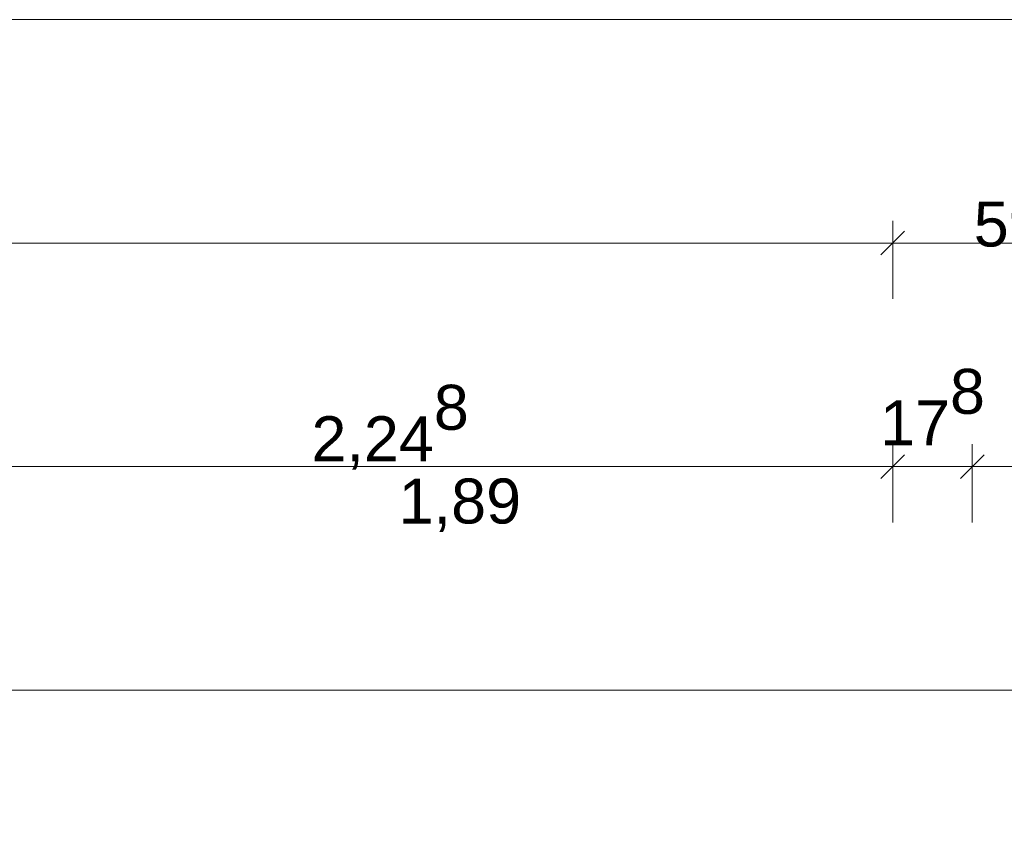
# Model space of a CAD drawing. Header units: metres. Extents: x -180 to 4, y -50 to 6.
# Tile 419 of 656: x -85.47 to -83.27, y 1.05 to 2.9. Entities that reach past the tile are written whole.
import ezdxf

# ---------------------------------------------------------------- set-up
doc = ezdxf.new("R2010")
doc.units = ezdxf.units.M
doc.header["$LTSCALE"] = 0.05
doc.header["$PDMODE"] = 1
doc.header["$PDSIZE"] = -2
doc.layers.get('0').update_dxf_attribs({"lineweight": 25})
doc.layers.add('70 -76 Bemaßung- 2 Allgemein', color=7, linetype='Continuous', lineweight=5, true_color=0x6666cc)
doc.layers.add('Keine', color=7, linetype='Continuous', lineweight=9)
doc.styles.add('Arial', font='arial.ttf')
doc.dimstyles.new('k+k 1_50', dxfattribs={"dimtxt": 0.100689, "dimasz": 0.05302, "dimexe": 0.05, "dimexo": 0.15, "dimgap": 0.01, "dimtad": 1, "dimdec": 3, "dimtxsty": 'Arial', "dimblk": 'VW_SLASH', "dimblk1": 'VW_SLASH', "dimblk2": 'VW_SLASH', "dimcen": 0, "dimdle": 0.05, "dimadec": 3, "dimazin": 0, "dimtfac": 0.75, "dimtdec": 3, "dimtix": 1, "dimtmove": 0, "dimatfit": 0, "dimldrblk": 'VW_SLASH-1', "dimfxl": 0.125, "dimfxlon": 1, "dimfrac": 2, "dimtolj": 1, "dimarcsym": 0})

# ---------------------------------------------------------------- blocks, each defined once
blk = doc.blocks.new('Gruppe-9247')
at = {"layer": '70 -76 Bemaßung- 2 Allgemein', "insert": (-84.486, 1.8733), "char_height": 0.10069, "width": 0.455, "attachment_point": 2, "line_spacing_factor": 0.96878, "style": 'Arial'}
blk.add_mtext('1,89', dxfattribs=at)
blk = doc.blocks.new('VW_SLASH')
at = {"color": 0, "linetype": 'ByBlock', "lineweight": -2, "transparency": 16777216}
blk.add_line((0.943, 0), (-1, 0), dxfattribs=at)
at = {"color": 0, "lineweight": 20, "transparency": 16777216, "flags": 128}
blk.add_lwpolyline([(0.5, 0.5), (-0.5, -0.5)], dxfattribs=at)
blk = doc.blocks.new('*D10961')
at = {"layer": '70 -76 Bemaßung- 2 Allgemein', "color": 0, "lineweight": -2}
for p, q in [((-91.171, 3.05), (-91.171, 2.95)), ((-82.921, 3.05), (-82.921, 2.95)), ((-82.974, 2.9), (-91.118, 2.9))]:
    blk.add_line(p, q, dxfattribs=at)
at = {"layer": 'Defpoints', "color": 0}
for p in [(-91.171, 2.9), (-91.171, 2.9), (-82.921, 2.9)]:
    blk.add_point(p, dxfattribs=at)
at = {"layer": '70 -76 Bemaßung- 2 Allgemein', "color": 0, "lineweight": -2, "xscale": 0.05302001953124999, "yscale": 0.05302001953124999, "zscale": 0.05302001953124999, "rotation": 180}
blk.add_blockref('VW_SLASH', (-91.171, 2.9), dxfattribs=at)
at = {"layer": '70 -76 Bemaßung- 2 Allgemein', "color": 0, "lineweight": -2, "xscale": 0.05302001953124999, "yscale": 0.05302001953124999, "zscale": 0.05302001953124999}
blk.add_blockref('VW_SLASH', (-82.921, 2.9), dxfattribs=at)
at = {"layer": '70 -76 Bemaßung- 2 Allgemein', "color": 0, "insert": (-87.046, 2.9704), "char_height": 0.10069, "attachment_point": 5, "style": 'Arial'}
blk.add_mtext('\\A1;8,25', dxfattribs=at)
blk = doc.blocks.new('VW_SLASH-1')
at = {"color": 0, "linetype": 'ByBlock', "lineweight": -2, "transparency": 16777216}
blk.add_line((0.943, 0), (-1, 0), dxfattribs=at)
at = {"color": 0, "lineweight": 5, "transparency": 16777216, "flags": 128}
blk.add_lwpolyline([(0.5, 0.5), (-0.5, -0.5)], dxfattribs=at)
blk = doc.blocks.new('*D11007')
at = {"layer": '70 -76 Bemaßung- 2 Allgemein', "color": 0, "lineweight": -2}
for p, q in [((-99.421, 2.55), (-99.421, 2.45)), ((-83.518, 2.275), (-83.518, 2.45)), ((-83.571, 2.4), (-99.368, 2.4))]:
    blk.add_line(p, q, dxfattribs=at)
at = {"layer": 'Defpoints', "color": 0}
for p in [(-99.421, 2.4), (-99.421, 2.4), (-83.518, -0.497)]:
    blk.add_point(p, dxfattribs=at)
at = {"layer": '70 -76 Bemaßung- 2 Allgemein', "color": 0, "lineweight": -2, "xscale": 0.05302001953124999, "yscale": 0.05302001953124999, "zscale": 0.05302001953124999, "rotation": 180}
blk.add_blockref('VW_SLASH', (-99.421, 2.4), dxfattribs=at)
at = {"layer": '70 -76 Bemaßung- 2 Allgemein', "color": 0, "lineweight": -2, "xscale": 0.05302001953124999, "yscale": 0.05302001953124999, "zscale": 0.05302001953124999}
blk.add_blockref('VW_SLASH', (-83.518, 2.4), dxfattribs=at)
at = {"layer": '70 -76 Bemaßung- 2 Allgemein', "color": 0, "insert": (-91.4695, 2.4881), "char_height": 0.100689, "attachment_point": 5, "style": 'Arial'}
blk.add_mtext('\\A1;15,90\\S3^ ;', dxfattribs=at)
blk = doc.blocks.new('*D11008')
at = {"layer": '70 -76 Bemaßung- 2 Allgemein', "color": 0, "lineweight": -2}
for p, q in [((-82.921, 2.55), (-82.921, 2.45)), ((-83.518, 2.275), (-83.518, 2.45)), ((-82.974, 2.4), (-83.465, 2.4))]:
    blk.add_line(p, q, dxfattribs=at)
at = {"layer": 'Defpoints', "color": 0}
for p in [(-83.518, 2.4), (-82.921, 2.4), (-83.518, -0.497)]:
    blk.add_point(p, dxfattribs=at)
at = {"layer": '70 -76 Bemaßung- 2 Allgemein', "color": 0, "lineweight": -2, "xscale": 0.05302001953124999, "yscale": 0.05302001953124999, "zscale": 0.05302001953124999, "rotation": 180}
blk.add_blockref('VW_SLASH', (-83.518, 2.4), dxfattribs=at)
at = {"layer": '70 -76 Bemaßung- 2 Allgemein', "color": 0, "lineweight": -2, "xscale": 0.05302001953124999, "yscale": 0.05302001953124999, "zscale": 0.05302001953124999}
blk.add_blockref('VW_SLASH', (-82.921, 2.4), dxfattribs=at)
at = {"layer": '70 -76 Bemaßung- 2 Allgemein', "color": 0, "insert": (-83.2195, 2.4773), "char_height": 0.100689, "attachment_point": 5, "style": 'Arial'}
blk.add_mtext('\\A1;59\\S7^ ;', dxfattribs=at)
blk = doc.blocks.new('*D11094')
at = {"layer": '70 -76 Bemaßung- 2 Allgemein', "color": 0, "lineweight": -2}
for p, q in [((-85.766, 1.775), (-85.766, 1.95)), ((-83.518, 1.775), (-83.518, 1.95)), ((-83.571, 1.9), (-85.713, 1.9))]:
    blk.add_line(p, q, dxfattribs=at)
at = {"layer": 'Defpoints', "color": 0}
for p in [(-85.766, 1.9), (-83.518, -0.497), (-85.766, -11.597)]:
    blk.add_point(p, dxfattribs=at)
at = {"layer": '70 -76 Bemaßung- 2 Allgemein', "color": 0, "lineweight": -2, "xscale": 0.05302001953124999, "yscale": 0.05302001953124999, "zscale": 0.05302001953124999}
for p, rotation in [((-85.766, 1.9), 180), ((-83.518, 1.9), 360)]:
    blk.add_blockref('VW_SLASH', p, dxfattribs=dict(at, rotation=rotation))
at = {"layer": '70 -76 Bemaßung- 2 Allgemein', "color": 0, "insert": (-84.642, 1.9881), "char_height": 0.100689, "attachment_point": 5, "style": 'Arial'}
blk.add_mtext('\\A1;2,24\\S8^ ;', dxfattribs=at)
blk = doc.blocks.new('*D11095')
at = {"layer": '70 -76 Bemaßung- 2 Allgemein', "color": 0, "lineweight": -2}
for p, q in [((-83.518, 1.775), (-83.518, 1.95)), ((-83.34, 1.775), (-83.34, 1.95)), ((-83.571, 1.9), (-83.624, 1.9)), ((-83.34, 1.9), (-83.518, 1.9)), ((-83.287, 1.9), (-83.234, 1.9))]:
    blk.add_line(p, q, dxfattribs=at)
at = {"layer": 'Defpoints', "color": 0}
for p in [(-83.518, 1.9), (-83.34, -0.028), (-83.518, -0.497)]:
    blk.add_point(p, dxfattribs=at)
at = {"layer": '70 -76 Bemaßung- 2 Allgemein', "color": 0, "lineweight": -2, "xscale": 0.05302001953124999, "yscale": 0.05302001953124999, "zscale": 0.05302001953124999}
blk.add_blockref('VW_SLASH', (-83.518, 1.9), dxfattribs=at)
at = {"layer": '70 -76 Bemaßung- 2 Allgemein', "color": 0, "lineweight": -2, "xscale": 0.05302001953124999, "yscale": 0.05302001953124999, "zscale": 0.05302001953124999, "rotation": 180}
blk.add_blockref('VW_SLASH', (-83.34, 1.9), dxfattribs=at)
at = {"layer": '70 -76 Bemaßung- 2 Allgemein', "color": 0, "insert": (-83.429, 2.0331), "char_height": 0.100689, "attachment_point": 5, "style": 'Arial'}
blk.add_mtext('\\A1;17\\S8^ ;', dxfattribs=at)
blk = doc.blocks.new('*D11096')
at = {"layer": '70 -76 Bemaßung- 2 Allgemein', "color": 0, "lineweight": -2}
for p, q in [((-82.921, 2.05), (-82.921, 1.95)), ((-83.34, 1.775), (-83.34, 1.95)), ((-82.974, 1.9), (-83.287, 1.9))]:
    blk.add_line(p, q, dxfattribs=at)
at = {"layer": 'Defpoints', "color": 0}
for p in [(-83.34, 1.9), (-82.921, 1.9), (-83.34, -0.028)]:
    blk.add_point(p, dxfattribs=at)
at = {"layer": '70 -76 Bemaßung- 2 Allgemein', "color": 0, "lineweight": -2, "xscale": 0.05302001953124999, "yscale": 0.05302001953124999, "zscale": 0.05302001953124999, "rotation": 180}
blk.add_blockref('VW_SLASH', (-83.34, 1.9), dxfattribs=at)
at = {"layer": '70 -76 Bemaßung- 2 Allgemein', "color": 0, "lineweight": -2, "xscale": 0.05302001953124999, "yscale": 0.05302001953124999, "zscale": 0.05302001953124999}
blk.add_blockref('VW_SLASH', (-82.921, 1.9), dxfattribs=at)
at = {"layer": '70 -76 Bemaßung- 2 Allgemein', "color": 0, "insert": (-83.1305, 1.9781), "char_height": 0.100689, "attachment_point": 5, "style": 'Arial'}
blk.add_mtext('\\A1;41\\S9^ ;', dxfattribs=at)
blk = doc.blocks.new('*D11387')
at = {"layer": '70 -76 Bemaßung- 2 Allgemein', "color": 0, "lineweight": -2}
for p, q in [((-90.971, 1.275), (-90.971, 1.45)), ((-83.121, 1.275), (-83.121, 1.45)), ((-83.174, 1.4), (-90.918, 1.4))]:
    blk.add_line(p, q, dxfattribs=at)
at = {"layer": 'Defpoints', "color": 0}
for p in [(-90.971, 1.4), (-83.121, -0.247), (-90.971, -11.497)]:
    blk.add_point(p, dxfattribs=at)
at = {"layer": '70 -76 Bemaßung- 2 Allgemein', "color": 0, "lineweight": -2, "xscale": 0.05302001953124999, "yscale": 0.05302001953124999, "zscale": 0.05302001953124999}
for p, rotation in [((-90.971, 1.4), 180), ((-83.121, 1.4), 360)]:
    blk.add_blockref('VW_SLASH', p, dxfattribs=dict(at, rotation=rotation))
at = {"layer": '70 -76 Bemaßung- 2 Allgemein', "color": 0, "insert": (-87.046, 1.4704), "char_height": 0.10069, "attachment_point": 5, "style": 'Arial'}
blk.add_mtext('\\A1;7,85', dxfattribs=at)
blk = doc.blocks.new('Gruppe-9718')
at = {"layer": '70 -76 Bemaßung- 2 Allgemein'}
dim = blk.add_linear_dim(base=(-91.17099996, 2.89995802), p1=(-82.92099996, 2.89995802), p2=(-91.17099996, 2.89995802), text='8,25', dimstyle='k+k 1_50', override={"dimtxt": 0.100689, "dimgap": 0.01, "dimdec": 8, "dimpost": '<>', "dimtxsty": 'Arial', "dimtmove": 2}, dxfattribs=at)
dim.commit()
dim.dimension.update_dxf_attribs({"geometry": '*D10961', "text_midpoint": (-87.04599996, 2.97042156)})
blk = doc.blocks.new('Gruppe-9721')
at = {"layer": '70 -76 Bemaßung- 2 Allgemein'}
for base, p1, p2, text, picture, middle in [((-99.42099996, 2.39995802), (-83.51799996, -0.49704198), (-99.42099996, 2.39995802), '15,90\\S3^ ;', '*D11007', (-91.46949996, 2.48805885)), ((-83.51799996, 2.39995802), (-82.92099996, 2.39995802), (-83.51799996, -0.49704198), '59\\S7^ ;', '*D11008', (-83.21949996, 2.47728517))]:
    dim = blk.add_linear_dim(base=base, p1=p1, p2=p2, text=text, dimstyle='k+k 1_50', override={"dimtxt": 0.100689, "dimgap": 0.01, "dimdec": 8, "dimpost": '<>', "dimtxsty": 'Arial', "dimtmove": 2}, dxfattribs=at)
    dim.commit()
    dim.dimension.update_dxf_attribs({"geometry": picture, "text_midpoint": middle})
blk = doc.blocks.new('Gruppe-9725')
at = {"layer": '70 -76 Bemaßung- 2 Allgemein'}
for base, p1, p2, text, override, picture, middle in [((-83.51799996, 1.89995802), (-83.33999996, -0.02804198), (-83.51799996, -0.49704198), '17\\S8^ ;', {"dimtxt": 0.100689, "dimgap": 0.01, "dimdec": 8, "dimpost": '<>', "dimtxsty": 'Arial', "dimtix": 0, "dimtmove": 2}, '*D11095', (-83.42899996, 2.03314102)), ((-85.76599996, 1.89995802), (-83.51799996, -0.49704198), (-85.76599996, -11.59704198), '2,24\\S8^ ;', {"dimtxt": 0.100689, "dimgap": 0.01, "dimdec": 8, "dimpost": '<>', "dimtxsty": 'Arial', "dimtmove": 2}, '*D11094', (-84.64199996, 1.98805885)), ((-83.33999996, 1.89995802), (-82.92099996, 1.89995802), (-83.33999996, -0.02804198), '41\\S9^ ;', {"dimtxt": 0.100689, "dimgap": 0.01, "dimdec": 8, "dimpost": '<>', "dimtxsty": 'Arial', "dimtmove": 2}, '*D11096', (-83.13049996, 1.97814102))]:
    dim = blk.add_linear_dim(base=base, p1=p1, p2=p2, text=text, dimstyle='k+k 1_50', override=override, dxfattribs=at)
    dim.commit()
    dim.dimension.update_dxf_attribs({"geometry": picture, "text_midpoint": middle})
blk = doc.blocks.new('Gruppe-9729')
at = {"layer": '70 -76 Bemaßung- 2 Allgemein'}
dim = blk.add_linear_dim(base=(-90.97099996, 1.39995802), p1=(-83.12099996, -0.24704198), p2=(-90.97099996, -11.49704198), text='7,85', dimstyle='k+k 1_50', override={"dimtxt": 0.100689, "dimgap": 0.01, "dimdec": 8, "dimpost": '<>', "dimtxsty": 'Arial', "dimtmove": 2}, dxfattribs=at)
dim.commit()
dim.dimension.update_dxf_attribs({"geometry": '*D11387', "text_midpoint": (-87.04599996, 1.47042156)})
blk = doc.blocks.new('_OG3_2D Bemaßung_ Beschriftung (2D)')
at = {"layer": '70 -76 Bemaßung- 2 Allgemein'}
for name in ['Gruppe-9718', 'Gruppe-9721', 'Gruppe-9725', 'Gruppe-9729']:
    blk.add_blockref(name, (0, 0), dxfattribs=at)
at = {"layer": '70 -76 Bemaßung- 2 Allgemein', "color": 7}
blk.add_blockref('Gruppe-9247', (0, 0), dxfattribs=at)

msp = doc.modelspace()

# ---------------------------------------------------------------- block references
at = {"layer": 'Keine', "color": 1}
msp.add_blockref('_OG3_2D Bemaßung_ Beschriftung (2D)', (0, 0), dxfattribs=at)

doc.saveas('drawing.dxf')
